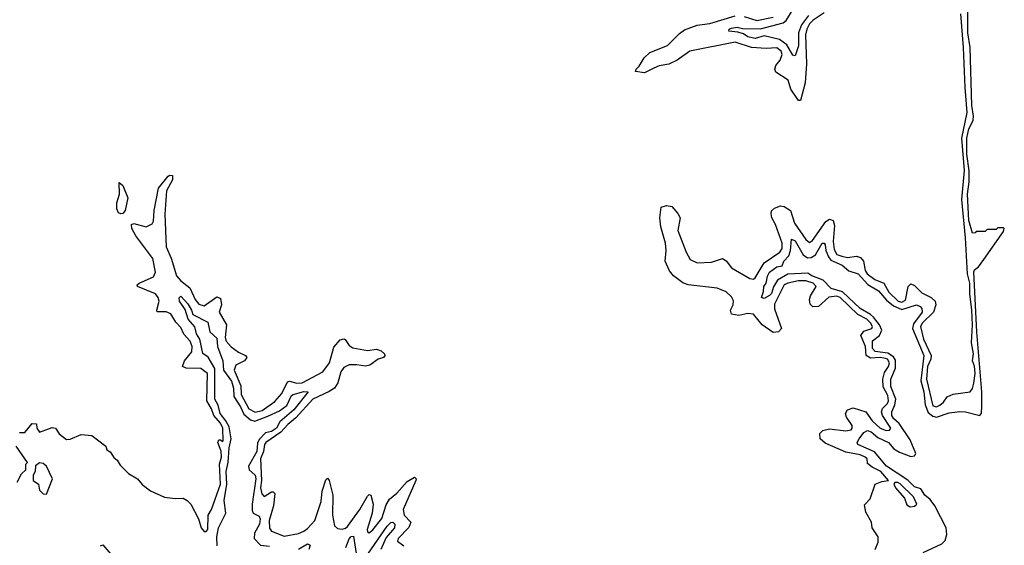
# Model space of a CAD drawing. Extents: x 2494106 to 2685573, y 758056 to 915185.
# Tile 423 of 507: x 2673606 to 2679040, y 830758 to 833658. Entities that reach past the tile are written whole.
import ezdxf

# ---------------------------------------------------------------- set-up
doc = ezdxf.new("R2010")
doc.units = 0

msp = doc.modelspace()

# ---------------------------------------------------------------- linework, layer by layer
at = {"layer": '0CON05XD'}
for points in [[(2678630.5, 831010.5), (2678601.3, 831035), (2678579.8, 831069.8), (2678545, 831081.4), (2678508.2, 831118.2), (2678390.4, 831195), (2678324, 831274), (2678232, 831315), (2678228.8, 831325), (2678239.2, 831345), (2678265, 831380.8), (2678285, 831392.2), (2678305, 831384.6), (2678342.8, 831352.8), (2678401.2, 831325), (2678430.8, 831290.8), (2678461.9, 831271.9), (2678525, 831248), (2678545, 831250.9), (2678552.5, 831265), (2678520.7, 831340.7), (2678460.2, 831430.2), (2678431.2, 831455), (2678418.4, 831475), (2678418.8, 831495), (2678436.1, 831533.9), (2678441.2, 831565), (2678414.4, 831635), (2678412.9, 831675), (2678439, 831735), (2678439.2, 831779.2), (2678427.7, 831797.7), (2678397.9, 831817.9), (2678327.1, 831827.1), (2678313.5, 831843.4), (2678313.2, 831886.8), (2678351.1, 831915), (2678364.6, 831945), (2678352, 831975), (2678317.3, 832017.3), (2678302.3, 832032.3), (2678245, 832065.4), (2678147.3, 832157.3), (2678085, 832174.5), (2678039.9, 832219.9), (2677977.1, 832245), (2677955, 832260), (2677845, 832254), (2677788.3, 832221.7), (2677766.7, 832183.3), (2677755, 832146.7), (2677745, 832136), (2677715, 832120), (2677700, 832125), (2677711.7, 832158.3), (2677713.3, 832185), (2677726.2, 832203.8), (2677733.6, 832243.6), (2677744.2, 832265), (2677785, 832293.8), (2677815, 832300), (2677824, 832325), (2677851.5, 832355), (2677860, 832385), (2677865, 832446.2), (2677885, 832438), (2677930, 832360), (2677953.7, 832343.7), (2677975, 832345.4), (2677998.7, 832361.3), (2678035, 832424.2), (2678045, 832425.8), (2678051.4, 832415), (2678055.4, 832385), (2678068.9, 832348.9), (2678082, 832331.9), (2678145, 832302.9), (2678182.2, 832272.2), (2678233.1, 832255), (2678287.1, 832197.2), (2678345, 832161.5), (2678390.1, 832110.1), (2678429.1, 832079.1), (2678475, 832059.2), (2678555, 832084), (2678575, 832076), (2678584, 832065), (2678586.5, 832045), (2678539.3, 831980.7), (2678534.1, 831955), (2678595.2, 831805), (2678578.5, 831665), (2678595.2, 831605.1), (2678603.3, 831533.3), (2678620, 831490), (2678645, 831470.4), (2678665, 831465.6), (2678735, 831488.4), (2678795, 831496.8), (2678825.2, 831495.2), (2678905, 831474.4), (2678915, 831487.5), (2678916.2, 831526.2), (2678915.9, 831605), (2678887.7, 831935), (2678872.2, 832265), (2678875, 832277.5), (2678897.5, 832295), (2678927.5, 832335), (2679035, 832490), (2679040, 832505), (2679035, 832510), (2679005, 832510), (2678995, 832500), (2678945, 832500), (2678935, 832490), (2678885, 832490), (2678878.3, 832481.7), (2678865, 832480), (2678845, 832550), (2678836.7, 832695), (2678846.2, 832763.8), (2678845.3, 832824.7), (2678832.5, 832915), (2678834.1, 833005), (2678843.9, 833055), (2678855, 833075.9), (2678867.3, 833102.7), (2678869.2, 833125), (2678859.9, 833185), (2678851.9, 833505), (2678838.8, 833585), (2678838.4, 833795)], [(2677958.5, 833681.5), (2677920.1, 833629.9), (2677903.6, 833585), (2677905, 833513.3), (2677885, 833458.8), (2677872.1, 833462.1), (2677839.5, 833519.5), (2677798.5, 833548.5), (2677715, 833568.8), (2677665, 833553.8), (2677625, 833564), (2677600, 833580), (2677569.2, 833589.2), (2677520, 833595), (2677522.5, 833605), (2677535, 833611.2), (2677565, 833616.7), (2677595, 833610), (2677695, 833606.5), (2677818.9, 833641.1), (2677836.7, 833653.3), (2677875, 833715.4)], [(2678045, 833694.7), (2677984.7, 833655), (2677965.3, 833635), (2677949.7, 833605), (2677943.5, 833575), (2677948.6, 833415), (2677941.4, 833308.6), (2677915, 833212.5), (2677905, 833212.5), (2677861.5, 833275), (2677847.3, 833325), (2677779.1, 833369.1), (2677774.5, 833385), (2677779.1, 833405), (2677803.9, 833435), (2677814.7, 833465), (2677808.8, 833485), (2677785, 833502.9), (2677725, 833498), (2677645, 833503.9), (2677555, 833532.9), (2677305, 833484.7), (2677235.2, 833434.8), (2677188.1, 833411.9), (2677135, 833402.8), (2677105, 833390.8), (2677055, 833364.5), (2677005, 833372.5), (2677007.5, 833385), (2677025, 833401.2), (2677053, 833447), (2677083.9, 833476.1), (2677181.5, 833515), (2677247.9, 833582), (2677275, 833600.9), (2677345, 833628), (2677415, 833637.5), (2677555, 833679.1)], [(2678328.1, 830735), (2678343.6, 830775), (2678343.5, 830805), (2678310, 830855), (2678307.5, 830885), (2678275, 830940), (2678268.3, 830981.7), (2678300, 831015), (2678327.5, 831095), (2678365, 831110), (2678400, 831115), (2678359.4, 831165), (2678310, 831190), (2678285, 831210), (2678282.5, 831235), (2678272.5, 831245), (2678245, 831256.4), (2678165, 831272.6), (2678051.6, 831321.6), (2678024, 831345), (2678022, 831375), (2678038.7, 831391.3), (2678075, 831400.8), (2678165, 831388.8), (2678194.1, 831395.9), (2678201.2, 831405), (2678200.5, 831419.5), (2678168.9, 831465), (2678164.4, 831485), (2678174.2, 831505), (2678205, 831517.3), (2678275, 831493.6), (2678311.5, 831445), (2678354.8, 831404.8), (2678388.7, 831391.3), (2678406.9, 831393.1), (2678414, 831405), (2678368.2, 831475), (2678362.1, 831495), (2678368, 831511.9), (2678395, 831540), (2678400.5, 831555), (2678396.9, 831585), (2678372.2, 831632.2), (2678370.5, 831675), (2678378, 831712), (2678401.2, 831745), (2678406.1, 831765), (2678395, 831784.6), (2678385, 831789.3), (2678355, 831794), (2678301.3, 831791.3), (2678277.5, 831805), (2678274.7, 831855), (2678247.7, 831915), (2678265, 831939.3), (2678308.5, 831955), (2678312.2, 831965), (2678302.2, 831985), (2678280.9, 832005), (2678231.8, 832031.8), (2678133.6, 832125), (2678115, 832133.4), (2678072.4, 832127.6), (2678015.3, 832074.7), (2677983.2, 832073.2), (2677968.9, 832088.9), (2677964.6, 832115), (2677970.4, 832135), (2678001.5, 832185), (2677985, 832203.5), (2677945, 832217.3), (2677905, 832216.7), (2677845, 832204.4), (2677825.9, 832195), (2677771.1, 832088.9), (2677771.8, 832061.8), (2677810, 831955), (2677794, 831935), (2677765, 831932.5), (2677703.7, 831973.7), (2677655, 832033.7), (2677625, 832037.8), (2677575, 832026.5), (2677535, 832033.3), (2677529.6, 832055), (2677543.2, 832085), (2677545, 832106.2), (2677535, 832128.5), (2677505, 832156.2), (2677455, 832176.3), (2677294.8, 832194.8), (2677265.7, 832205.8), (2677213.9, 832243.9), (2677192.1, 832272.1), (2677167.9, 832325), (2677173.9, 832385), (2677170.3, 832425), (2677144.4, 832515.6), (2677138.9, 832565), (2677147, 832623), (2677175, 832633.3), (2677205, 832626.7), (2677238.5, 832588.5), (2677250.6, 832565), (2677238.9, 832495), (2677283.6, 832375), (2677306.8, 832335), (2677345, 832315.8), (2677425, 832320.2), (2677485, 832340), (2677505, 832326.7), (2677535, 832288.1), (2677635, 832230.5), (2677655, 832226.8), (2677665.9, 832234.1), (2677715, 832317.2), (2677800.8, 832375), (2677814.3, 832395), (2677814.8, 832425), (2677777, 832527), (2677756.7, 832565), (2677753, 832587), (2677756, 832604), (2677771.2, 832618.8), (2677805, 832630.8), (2677825, 832627.1), (2677859.2, 832605), (2677882.9, 832535), (2677945, 832445.6), (2677965, 832429.5), (2677981.1, 832438.9), (2678055, 832544.5), (2678075, 832558.1), (2678095, 832550), (2678102.9, 832522.9), (2678095.6, 832434.4), (2678100.2, 832390.2), (2678115, 832362.1), (2678142.9, 832352.9), (2678175, 832345.3), (2678225, 832353.1), (2678246.7, 832346.7), (2678262.9, 832325), (2678272.1, 832275), (2678283.8, 832255), (2678325, 832224.7), (2678374.8, 832204.8), (2678401.9, 832155), (2678455, 832104.8), (2678475, 832099.4), (2678495, 832111.1), (2678510, 832185), (2678525, 832200.8), (2678545, 832190.6), (2678585, 832150.9), (2678635.7, 832125.7), (2678657.9, 832105), (2678662, 832085), (2678649.5, 832045), (2678588.2, 831985), (2678577.7, 831965), (2678593.7, 831895), (2678635.8, 831805), (2678634.3, 831785), (2678616.9, 831745), (2678609.8, 831675), (2678645, 831528.1), (2678665, 831521.5), (2678685, 831532.1), (2678705, 831547.1), (2678725, 831578), (2678757.9, 831592.1), (2678852.5, 831605), (2678865, 831622.5), (2678872.2, 831652.2), (2678880, 831705), (2678875, 831745.8), (2678864.1, 831775), (2678869.1, 831815), (2678859.1, 831875), (2678865.3, 831974.7), (2678860.6, 832055), (2678849.8, 832145), (2678850.4, 832205), (2678836.7, 832255), (2678825.6, 832455), (2678805.1, 832665), (2678819.5, 832825), (2678805.5, 833005), (2678834.3, 833145), (2678823.5, 833283.5), (2678815.7, 833504.3), (2678799.8, 833689.8)], [(2677605, 833675.8), (2677673.7, 833653.7), (2677765, 833671.6)], [(2673605, 831380), (2673635, 831380), (2673675, 831430), (2673698.3, 831428.3), (2673700, 831405), (2673715, 831382.5), (2673785, 831407.5), (2673803.6, 831403.6), (2673825, 831372.5), (2673865, 831342.5), (2673885, 831343.3), (2673945, 831368.8), (2674003.9, 831363.9), (2674082.5, 831305), (2674087.5, 831285), (2674105, 831273.3), (2674125, 831243.3), (2674145, 831227.5), (2674160.4, 831200.5), (2674207.5, 831155), (2674256.2, 831125), (2674283, 831093), (2674327.9, 831057.9), (2674405, 831023.3), (2674465, 831015.8), (2674508.1, 831018.1), (2674531.2, 831005), (2674550, 830985), (2674593.8, 830905), (2674607.5, 830855), (2674625, 830834.3), (2674635, 830834.3), (2674645.4, 830845), (2674647.1, 830925), (2674665.6, 830955), (2674714.7, 831094.7), (2674709.7, 831205), (2674720.3, 831245), (2674718, 831278), (2674700, 831325), (2674705, 831340), (2674715, 831340), (2674725, 831330), (2674730, 831335), (2674726.9, 831405), (2674715, 831431.8), (2674677.3, 831475), (2674665, 831511.2), (2674638.8, 831555), (2674641.8, 831705), (2674605, 831734.3), (2674525.4, 831735.3), (2674504.6, 831744.6), (2674515.4, 831775), (2674555.8, 831825), (2674557.8, 831855), (2674547.8, 831885), (2674512.7, 831922.7), (2674495, 831960), (2674468.7, 831988.7), (2674440, 832035), (2674415, 832045.7), (2674365.7, 832045.7), (2674362.5, 832055), (2674375.2, 832105.2), (2674370.8, 832125), (2674356.2, 832146.2), (2674256, 832185), (2674254, 832195), (2674266, 832205), (2674345, 832239.7), (2674356.6, 832265), (2674341.1, 832341.1), (2674247.9, 832465), (2674224.7, 832505), (2674222.6, 832527.4), (2674236.9, 832533.1), (2674305, 832515.9), (2674338.1, 832531.9), (2674345, 832546.7), (2674348, 832605), (2674372.5, 832727.5), (2674425, 832794), (2674435, 832800.8), (2674448.9, 832798.9), (2674450, 832775), (2674416.9, 832713.1), (2674407.4, 832585), (2674413.9, 832405), (2674441.7, 832341.7), (2674471.6, 832245), (2674495, 832216.7), (2674545, 832179.2), (2674574.8, 832115), (2674595, 832088.7), (2674625, 832078.8), (2674695, 832128.1), (2674715, 832120), (2674719.6, 832085), (2674707.3, 832045), (2674747.8, 831975), (2674739.8, 831905), (2674745.5, 831884.5)], [(2674165, 832586.2), (2674152.1, 832592.1), (2674142, 832615), (2674142.9, 832647.1), (2674157.9, 832695), (2674155, 832760), (2674175, 832742.5), (2674203.5, 832675), (2674188.5, 832605), (2674175, 832589.1), (2674165, 832586.2)], [(2674695.7, 830755), (2674694.6, 830804.7), (2674703, 830855), (2674744.6, 830935), (2674735.3, 831005), (2674749.6, 831095), (2674745.8, 831165), (2674757.5, 831215), (2674761.6, 831295), (2674773.6, 831345), (2674761.8, 831411.8), (2674744.2, 831445), (2674712.2, 831485), (2674700.7, 831530.7), (2674683.2, 831565), (2674682.9, 831732.9), (2674646.4, 831796.4), (2674616.2, 831816.2), (2674600, 831895), (2674582.5, 831925), (2674573.6, 831963.6), (2674536.7, 832005), (2674519.6, 832059.5), (2674488, 832105), (2674486.7, 832123.3), (2674495, 832132.5), (2674535, 832090), (2674555, 832056), (2674561.4, 832031.4), (2674645, 831990), (2674655.5, 831935.5), (2674695, 831901.2), (2674697.1, 831855), (2674727.8, 831775), (2674730.5, 831725), (2674775, 831663.8), (2674785.4, 831625), (2674788.2, 831578.2), (2674825, 831521.4), (2674842.3, 831482.3), (2674880.2, 831450.2), (2674903.6, 831443.6), (2674975, 831470), (2675039.3, 831500.7), (2675080, 831530), (2675106.2, 831585), (2675115, 831590.8), (2675175, 831606.5), (2675197.5, 831605), (2675120, 831505), (2675041, 831439), (2675024.4, 831405), (2674995, 831386.2), (2674961.9, 831378.1), (2674927.5, 831342.5), (2674917.8, 831322.2), (2674914.7, 831275), (2674869.4, 831195), (2674872.9, 831175), (2674905.1, 831145.1), (2674909.4, 831125), (2674888.8, 830985), (2674889.6, 830949.6), (2674895.3, 830935.3), (2674928.6, 830918.5), (2674933.8, 830905), (2674930, 830875), (2674902.5, 830825), (2674900.8, 830795), (2674935, 830759.6), (2674984.2, 830754.2)], [(2674745.5, 831884.5), (2674772.7, 831852.7), (2674813, 831823), (2674852.5, 831805), (2674859.4, 831795), (2674846.4, 831775), (2674799, 831751), (2674789.4, 831725), (2674827.3, 831637.3), (2674829.4, 831589.4), (2674871.5, 831511.5), (2674905, 831492.7), (2674945, 831501.3), (2675015, 831551.4), (2675053.8, 831595), (2675085, 831659.1), (2675096.1, 831663.9), (2675135, 831652.7), (2675164.3, 831655), (2675279.7, 831715), (2675315.3, 831765), (2675339.3, 831850.7), (2675375, 831891.8), (2675395, 831896.7), (2675402.9, 831892.9), (2675425, 831860), (2675445, 831847.1), (2675525, 831833.2), (2675575, 831840), (2675600.5, 831830.5), (2675620, 831815), (2675621.2, 831805), (2675613.3, 831795), (2675585, 831784.6), (2675539, 831751), (2675515, 831746.8), (2675466.8, 831753.2), (2675425, 831754), (2675395, 831739.5), (2675378.1, 831715), (2675362.2, 831655), (2675344.2, 831625.8), (2675315, 831606), (2675223.5, 831565), (2675129.5, 831460.5), (2675085.3, 831425), (2675048.2, 831381.8), (2674964.1, 831325.9), (2674957.2, 831315), (2674952.5, 831275), (2674934.8, 831235), (2674940.9, 831115), (2674935.2, 831075), (2674942.9, 831042.9), (2674955, 831027.1), (2674995, 831052.5), (2675005, 831053.8), (2675014, 831044), (2675006.9, 830975), (2674982.7, 830895), (2674985, 830852.5), (2674995, 830836), (2675065, 830808.6), (2675145, 830823.1), (2675175, 830836.9), (2675195, 830850.6), (2675234.2, 830895.8), (2675269.9, 831000.1), (2675275, 831057.5), (2675295, 831120), (2675305, 831128), (2675315, 831116.2), (2675333.9, 831035), (2675333.4, 830925), (2675344.4, 830865), (2675360.6, 830850.6), (2675385, 830847.8), (2675405, 830852.7), (2675415, 830862.2), (2675484.1, 830955), (2675525, 831029.2), (2675535, 831038), (2675544.3, 831034.3), (2675556.9, 830985), (2675551.5, 830935), (2675524.6, 830845), (2675525, 830832.5), (2675535, 830827.5), (2675555, 830843.3), (2675605, 830906.7), (2675629.4, 830980.6), (2675647.7, 831012.3), (2675687.9, 831045), (2675745, 831110.9), (2675785, 831133.8), (2675793.8, 831125), (2675792.5, 831115), (2675721.8, 830955), (2675728.5, 830925), (2675765.4, 830885.5), (2675753.9, 830856.1), (2675694.4, 830795), (2675691.4, 830781.4), (2675725.3, 830755.3)], [(2673593, 831107), (2673617, 831153), (2673640, 831175), (2673640, 831205), (2673650, 831215), (2673587.5, 831305)], [(2673755, 831040), (2673787.5, 831125), (2673753.3, 831195), (2673735, 831208.8), (2673715, 831212.5), (2673693, 831197), (2673692.5, 831165), (2673680, 831145), (2673680, 831115), (2673710, 831095), (2673715, 831062.5), (2673735, 831042.5), (2673755, 831040)], [(2678520.7, 830970.7), (2678545, 830973.3), (2678556.7, 830985), (2678538.6, 831025), (2678465, 831097.7), (2678452.5, 831105), (2678435.9, 831104.1), (2678431.2, 831095), (2678440, 831075), (2678488.3, 831018.3), (2678501.7, 830981.7), (2678520.7, 830970.7)], [(2678592.4, 830717.6), (2678695, 830765.5), (2678712.9, 830785), (2678722.9, 830817.1), (2678718.8, 830855), (2678656.5, 830976.5), (2678630.5, 831010.5)], [(2675530.8, 830715), (2675635, 830864.2), (2675655, 830884), (2675665.9, 830885.9), (2675676, 830875), (2675674, 830855), (2675628.2, 830801.8), (2675599.5, 830735)], [(2675145, 830736.2), (2675195, 830766.4), (2675209.1, 830759.1), (2675202.3, 830735)], [(2675406.2, 830746.2), (2675425, 830794.3), (2675435, 830806.4), (2675448.3, 830808.3), (2675462.6, 830712.6)], [(2674052.5, 830755), (2674065, 830760), (2674108.6, 830708.6)]]:
    msp.add_lwpolyline(points, dxfattribs=at)

doc.saveas('drawing.dxf')
